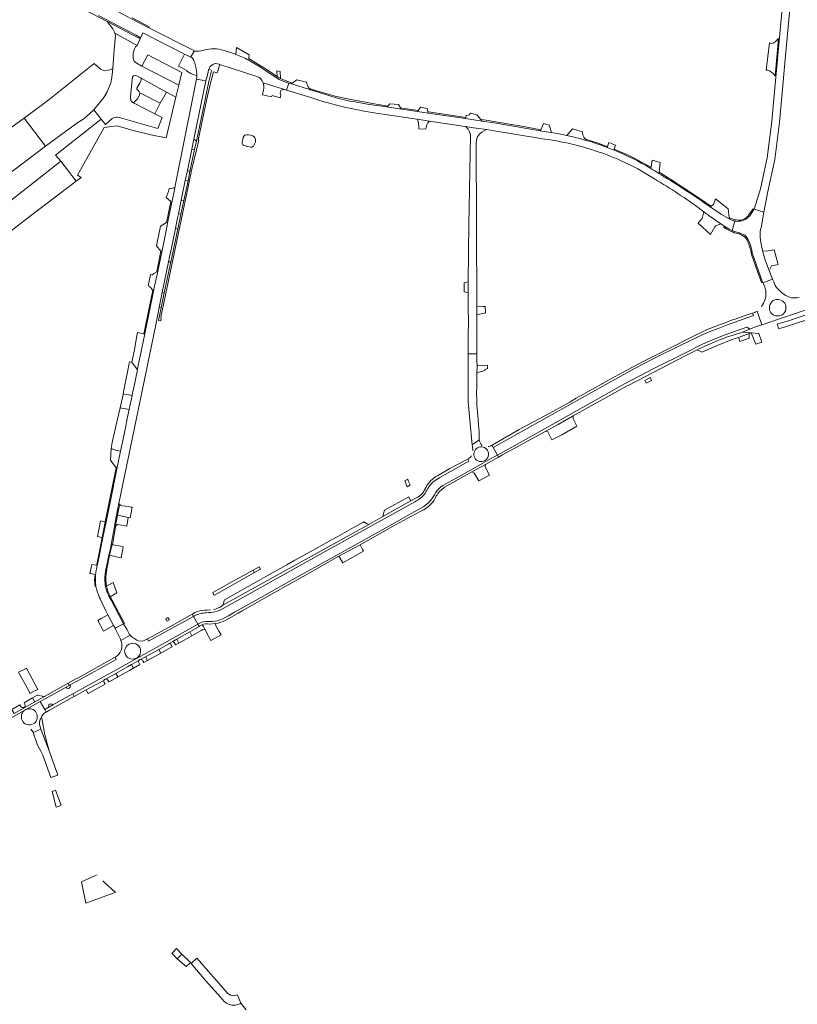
# Model space of a CAD drawing. Header units: metres. Extents: x 166325 to 190320, y 381923 to 404576.
# Tile 584 of 656: x 172169 to 172511, y 394592 to 395025. Entities that reach past the tile are written whole.
import ezdxf

# ---------------------------------------------------------------- set-up
doc = ezdxf.new("R2010")
doc.units = ezdxf.units.M
for name, color, linetype, lineweight in [('B-WE-OG-WATER_MEER-GV', 8, 'Continuous', 18), ('B-WE-VH-VERHARDING_ASFALT-GV', 8, 'Continuous', 18), ('B-WE-VH-VERHARDING_BETON-GV', 8, 'Continuous', 18), ('B-WE-VH-VERHARDING_BETONSTRAATSTEEN-GV', 8, 'Continuous', 18), ('B-WE-VH-VERHARDING_FUNDERING_ZAND-GV', 8, 'Continuous', 18), ('B-WE-VH-VERHARDING_HALFVERHARDING-GV', 8, 'Continuous', 18), ('B-WE-VH-VERHARDING_STRAATBAKSTEEN-GV', 8, 'Continuous', 18)]:
    doc.layers.add(name, color=color, linetype=linetype, lineweight=lineweight)

msp = doc.modelspace()

# ---------------------------------------------------------------- linework, layer by layer
at = {"layer": 'B-WE-OG-WATER_MEER-GV', "flags": 128}
msp.add_lwpolyline([(172271.259, 394968.895), (172271.788, 394969.212), (172272.091, 394969.727), (172272.422, 394970.599), (172272.607, 394971.246), (172272.607, 394972.104), (172272.342, 394972.804), (172272.025, 394973.372), (172271.47, 394973.781), (172270.612, 394974.072), (172269.581, 394974.217), (172268.683, 394974.217), (172267.925, 394974.096), (172267.555, 394973.763), (172267.191, 394973.015), (172266.874, 394971.506), (172266.796, 394970.909), (172266.796, 394970.363), (172266.968, 394969.74), (172267.509, 394969.45), (172269.198, 394969.012), (172270.487, 394968.733), (172270.971, 394968.715)], close=True, dxfattribs=at)
at = {"layer": 'B-WE-VH-VERHARDING_ASFALT-GV', "flags": 128}
for points in [[(172506.735, 395055.455), (172500.128, 394983.552), (172499.977, 394981.919), (172499.809, 394980.086), (172497.775, 394963.999), (172494.82, 394950.437), (172491.992, 394941.484), (172496.343, 394940.12), (172498.111, 394949.236), (172501.112, 394963.397), (172503.152, 394979.695), (172506.611, 395017.059), (172510.07, 395054.422)], [(172203.587, 395026.648), (172212.197, 395022.114), (172220.052, 395017.983), (172222.047, 395016.886), (172223.098, 395019.053), (172241.323, 395009.722), (172244.087, 395008.307), (172244.192, 395008.53), (172245.574, 395011), (172245.538, 395011.277), (172225.613, 395021.272), (172218.051, 395025.244)], [(172209.158, 394793.996), (172210.509, 394801.72), (172210.744, 394803.061), (172211.416, 394806.904), (172212.032, 394809.945), (172212.438, 394811.952), (172212.454, 394812.029), (172228.685, 394890.674), (172230.244, 394898.229), (172231.612, 394904.857), (172234.379, 394918.262), (172234.822, 394920.411), (172236.223, 394927.337), (172237.384, 394933.001), (172238.338, 394937.654), (172238.718, 394939.508), (172239.935, 394945.448), (172241.712, 394954.115), (172242.621, 394958.552), (172244.554, 394967.951), (172245.442, 394972.271), (172249.841, 394993.67), (172250.108, 394994.967), (172250.803, 394997.889), (172246.683, 394998.743), (172237.118, 394951.059), (172236.91, 394950.022), (172236.898, 394949.96), (172235.895, 394944.974), (172235.804, 394944.522), (172234.102, 394936.051), (172233.752, 394934.31), (172231.338, 394922.624), (172229.597, 394914.193), (172229.311, 394912.81), (172228.227, 394907.566), (172227.795, 394905.476), (172223.895, 394886.598), (172222.456, 394879.631), (172220.864, 394871.92), (172220.646, 394870.863), (172218.868, 394862.256), (172218.683, 394861.36), (172218.299, 394859.501), (172217.023, 394853.324), (172216.208, 394849.38), (172215.377, 394845.357), (172214.928, 394843.184), (172213.516, 394836.348), (172213.241, 394835.016), (172211.64, 394827.273), (172208.731, 394813.189), (172206.857, 394803.959), (172205.451, 394797.032), (172204.375, 394791.735), (172204.244, 394791.088), (172204.232, 394791.027), (172204.046, 394790.113)], [(172415.965, 394972.356), (172412.802, 394973.17), (172409.618, 394973.899), (172406.28, 394974.569), (172402.924, 394975.146), (172400.531, 394975.499), (172397.91, 394975.952), (172378.503, 394979.31), (172372.322, 394980.233), (172364.996, 394981.328), (172348.577, 394983.782), (172343.926, 394984.477), (172336.804, 394985.541), (172330.456, 394986.481), (172322.61, 394987.604), (172314.814, 394989.031), (172314.473, 394988.901), (172314.403, 394988.918), (172314.118, 394988.985), (172308.064, 394990.512), (172302.092, 394992.333), (172296.749, 394994.013), (172296.41, 394994.12), (172288.41, 394996.635), (172287.321, 394996.977), (172286.298, 394993.844), (172296.945, 394990.544)], [(172325.781, 394983.738), (172343.727, 394981.048), (172349.108, 394980.242), (172363.869, 394978.029), (172365.141, 394977.838), (172366.84, 394977.584), (172369.733, 394977.15), (172374.275, 394976.47), (172377.61, 394975.97), (172398.129, 394972.559)], [(172451.111, 394956.556), (172450.119, 394957.199)], [(172482.991, 394936.403), (172481.616, 394936.958), (172480.999, 394937.296), (172477.69, 394939.107), (172477.61, 394939.151), (172472.688, 394942.459)], [(172469.93, 394940.33), (172470.358, 394940.008)], [(172472.239, 394938.574), (172477.391, 394935.049), (172478.906, 394934.013), (172481.084, 394932.67), (172482.274, 394932.127), (172482.407, 394932.071), (172483.48, 394936.276)], [(172483.48, 394936.276), (172482.407, 394932.071), (172482.428, 394932.063), (172482.636, 394931.979), (172483.865, 394931.532), (172484.398, 394931.364), (172485.545, 394931.021), (172486.06, 394930.84), (172487.168, 394930.388), (172487.685, 394930.146), (172487.89, 394930.045), (172488.254, 394929.799), (172488.567, 394929.49), (172488.97, 394928.845), (172489.523, 394927.834), (172490.005, 394926.787), (172490.412, 394925.709), (172490.745, 394924.606), (172490.999, 394923.482), (172491.175, 394922.343), (172495.77, 394909.377), (172495.888, 394909.118), (172500.177, 394910.634), (172499.579, 394912.172), (172497.509, 394917.541), (172497.094, 394918.606), (172496.62, 394920.038), (172496.135, 394921.686), (172495.743, 394923.214), (172495.702, 394923.415), (172495.009, 394926.763), (172494.719, 394929.191), (172494.755, 394931.674), (172495.208, 394934.192), (172496.343, 394940.12), (172491.992, 394941.484), (172491.908, 394941.281), (172490.083, 394938.562), (172489.255, 394937.767)], [(172483.578, 394936.256), (172483.48, 394936.276)], [(172521.611, 394897.372), (172507.099, 394892.432), (172505.602, 394891.936), (172502.151, 394890.855), (172502.93, 394888.902), (172504.629, 394889.421), (172505.413, 394889.59), (172534.252, 394899.158)], [(172204.046, 394790.113), (172203.177, 394785.833), (172203.038, 394785.149), (172202.957, 394784.751), (172202.617, 394783.074)], [(172206.501, 394775.963), (172206.421, 394776.778), (172206.346, 394778.192), (172206.352, 394779.611), (172206.44, 394781.038)], [(172202.377, 394775.734), (172202.39, 394775.638), (172202.404, 394775.542), (172202.698, 394774.262), (172203.069, 394773.002), (172203.516, 394771.767), (172204.037, 394770.562), (172204.248, 394770.126), (172205.118, 394768.227), (172206.718, 394764.736), (172207.662, 394762.992), (172210.195, 394758.314), (172210.802, 394757.098), (172214.59, 394759.025), (172209.079, 394769.416), (172208.364, 394770.708), (172208.329, 394770.771), (172208.137, 394771.216)], [(172206.638, 394775.316), (172206.602, 394775.475)]]:
    msp.add_lwpolyline(points, dxfattribs=at)
msp.add_lwpolyline([(172220.483, 395013.525), (172210.742, 395018.922), (172210.884, 395018.517), (172210.958, 395017.927), (172210.49, 395011.713), (172209.816, 395003.347), (172209.389, 394999.453), (172208.967, 394997.099), (172207.394, 394993.167), (172205.904, 394990.58), (172201.401, 394985.16), (172204.676, 394981.044), (172206.631, 394978.746), (172209.59, 394981.313), (172210.371, 394981.836), (172211.244, 394982.01), (172211.935, 394981.982), (172213.24, 394981.656), (172229.609, 394977.032), (172231.494, 394981.853), (172228.309, 394983.438), (172218.983, 394988.287), (172218.16, 394988.735), (172217.778, 394989.255), (172217.59, 394990.942), (172217.978, 394995.527), (172218.436, 394999.669), (172218.867, 395000.121), (172219.594, 395000.363), (172220.38, 395000.157), (172222.274, 394999.058), (172233.405, 394993.028), (172237.544, 394990.786), (172238.815, 394996.02), (172222.564, 395004.461), (172220.042, 395005.888), (172219.059, 395006.773), (172218.751, 395007.954), (172218.745, 395010.122), (172219.3, 395011.977), (172219.824, 395012.867)], close=True, dxfattribs=at)
at = {"layer": 'B-WE-VH-VERHARDING_ASFALT-GV'}
for points in [[(172296.945, 394990.544, 0.0414737), (172325.781, 394983.738)], [(172398.129, 394972.559, -0.0551543), (172425.449, 394966.054)], [(172425.449, 394966.054, -0.0595536), (172449.577, 394953.961)], [(172446.591, 394959.379, 0.0369777), (172430.368, 394967.471)], [(172449.577, 394953.961, -0.0269951), (172469.93, 394940.33)], [(172489.255, 394937.767, -0.2180573), (172483.977, 394936.188)], [(172483.48, 394936.276, -0.0187346), (172482.991, 394936.403)], [(172208.079, 394789.297, -0.0056902), (172209.158, 394793.996)], [(172206.44, 394781.038, -0.0095497), (172208.079, 394789.297)], [(172206.602, 394775.475, -0.0106385), (172206.501, 394775.963)], [(172208.137, 394771.216, -0.0321769), (172207.214, 394773.351)]]:
    msp.add_lwpolyline(points, format="xyb", dxfattribs=at)
at = {"layer": 'B-WE-VH-VERHARDING_BETON-GV', "flags": 128}
msp.add_lwpolyline([(172443.885, 394866.145), (172444.512, 394864.911), (172446.94, 394866.155), (172446.313, 394867.389)], close=True, dxfattribs=at)
at = {"layer": 'B-WE-VH-VERHARDING_BETON-GV'}
for points in [[(172189.278, 394731.218, 1.0208025), (172191.011, 394732.175)], [(172183.434, 394723.376, 1.0036434), (172181.709, 394722.419)]]:
    msp.add_lwpolyline(points, format="xyb", dxfattribs=at)
at = {"layer": 'B-WE-VH-VERHARDING_BETON-GV', "flags": 128}
for points in [[(172190.639, 394731.967), (172189.278, 394731.218)], [(172191.011, 394732.175), (172190.639, 394731.967)], [(172181.709, 394722.419), (172183.434, 394723.376)]]:
    msp.add_lwpolyline(points, dxfattribs=at)
at = {"layer": 'B-WE-VH-VERHARDING_BETONSTRAATSTEEN-GV', "flags": 128}
for points in [[(172155.451, 395051.205), (172207.405, 395024.009), (172221.837, 395016.454), (172222.047, 395016.886), (172220.052, 395017.983), (172212.197, 395022.114), (172203.587, 395026.648)], [(172211.454, 395028.704), (172218.051, 395025.244), (172225.613, 395021.272), (172225.641, 395021.331), (172225.822, 395021.716), (172218.277, 395025.674)], [(172249.935, 395011.46), (172247.765, 395011.067), (172245.574, 395011), (172244.192, 395008.53), (172244.614, 395008.195), (172244.983, 395007.801), (172245.289, 395007.357), (172245.526, 395006.872), (172245.545, 395006.823), (172245.944, 395005.68), (172246.266, 395004.514), (172246.51, 395003.329), (172246.676, 395002.13), (172246.762, 395000.923), (172246.775, 395000.087)], [(172261.595, 395010.406), (172258.764, 395011.289)], [(172264.183, 395012.582), (172263.933, 395009.579)], [(172269.684, 395006.983), (172269.709, 395007.708), (172269.766, 395009.381), (172264.183, 395012.582)], [(172283.584, 394999.012), (172283.094, 394999.241), (172282.12, 394999.876), (172277.027, 395003.196), (172269.709, 395007.708), (172269.684, 395006.983)], [(172245.803, 394967.687), (172243.782, 394958.001), (172242.946, 394953.911), (172241.083, 394945.238), (172239.791, 394939.291), (172238.429, 394932.786), (172235.762, 394920.191), (172235.353, 394918.254), (172232.485, 394904.681), (172231.081, 394898.036), (172230.353, 394894.59), (172229.934, 394892.516), (172230.898, 394892.296), (172230.949, 394892.537), (172231.168, 394893.59), (172230.972, 394893.97), (172244.247, 394957.649), (172244.301, 394957.909), (172247.657, 394971.821), (172247.405, 394971.878), (172251.006, 394989.247), (172252.229, 394994.59), (172254.091, 395001.888), (172255.771, 395001.449), (172255.862, 395001.733), (172256.971, 395005.181), (172256.561, 395005.316)], [(172252.023, 395003.018), (172252.283, 395003.016), (172252.579, 395002.941), (172252.846, 395002.792), (172253.065, 395002.579), (172253.222, 395002.317), (172252.052, 394997.63), (172251.169, 394993.401), (172250.256, 394989.023), (172246.585, 394971.43), (172245.803, 394967.687)], [(172246.683, 394998.743), (172250.803, 394997.889), (172251.426, 395000.505), (172251.93, 395002.625)], [(172256.561, 395005.316), (172256.971, 395005.181), (172273.259, 394999.822)], [(172274.061, 395004.441), (172270.618, 395006.48)], [(172270.618, 395006.48), (172274.061, 395004.441), (172276.759, 395002.678), (172283.065, 394998.557), (172285.538, 394997.538), (172287.321, 394996.977), (172288.41, 394996.635), (172288.798, 394996.914), (172285.685, 394998.031), (172283.584, 394999.012)], [(172275.999, 394997.049), (172285.35, 394994.138), (172286.298, 394993.844), (172287.321, 394996.977), (172285.538, 394997.538), (172283.065, 394998.557), (172276.759, 395002.678), (172274.061, 395004.441)], [(172416.84, 394973.746), (172416.66, 394974.317), (172416.557, 394974.908), (172416.534, 394975.507), (172415.989, 394975.728), (172412.111, 394976.756), (172409.618, 394973.899), (172412.802, 394973.17), (172415.965, 394972.356)], [(172418.145, 394971.743), (172417.813, 394972.237), (172417.419, 394972.699), (172417.095, 394973.203), (172416.84, 394973.746)], [(172423.37, 394970.52), (172420.603, 394971.417), (172417.813, 394972.237), (172418.145, 394971.743)], [(172427.353, 394968.66), (172427.477, 394969.03), (172426.111, 394969.547), (172423.37, 394970.52)], [(172430.998, 394969.646), (172428.079, 394970.829), (172427.477, 394969.03), (172427.353, 394968.66)], [(172430.368, 394967.471), (172430.486, 394967.879), (172430.998, 394969.646)], [(172436.556, 394965.193), (172433.537, 394966.573), (172430.486, 394967.879), (172430.368, 394967.471)], [(172446.591, 394959.379), (172446.674, 394959.893), (172444.899, 394960.905), (172442.49, 394962.218), (172439.541, 394963.741), (172436.556, 394965.193)], [(172460.522, 394951.221), (172455.378, 394954.523), (172450.191, 394957.757), (172450.119, 394957.199), (172451.111, 394956.556)], [(172234.607, 394950.531), (172234.45, 394949.872), (172234.293, 394949.292), (172233.308, 394946.607), (172234.22, 394945.936), (172235.356, 394944.884), (172235.804, 394944.522), (172235.895, 394944.974), (172236.898, 394949.96), (172236.91, 394950.022), (172237.118, 394951.059)], [(172235.843, 394950.619), (172235.13, 394950.415), (172234.607, 394950.531)], [(172472.688, 394942.459), (172473.127, 394942.752), (172470.799, 394944.334), (172470.678, 394944.418), (172465.622, 394947.853), (172460.522, 394951.221)], [(172491.992, 394941.484), (172491.63, 394941.589), (172489.566, 394938.782), (172489.432, 394938.61), (172488.991, 394938.13), (172488.495, 394937.707), (172487.951, 394937.348), (172487.367, 394937.059), (172486.751, 394936.843), (172486.115, 394936.705), (172485.465, 394936.645), (172484.814, 394936.665), (172484.17, 394936.765), (172483.889, 394936.834), (172483.11, 394936.997), (172482.223, 394937.258), (172481.362, 394937.595), (172480.976, 394937.786), (172480.999, 394937.296), (172481.616, 394936.958), (172482.991, 394936.403)], [(172489.255, 394937.767), (172490.083, 394938.562), (172491.908, 394941.281), (172491.992, 394941.484)], [(172511.81, 394902.648), (172510.805, 394902.51), (172510.041, 394902.443), (172509.274, 394902.457), (172508.513, 394902.55), (172507.765, 394902.722), (172507.039, 394902.97), (172505.935, 394903.561), (172504.875, 394904.216), (172504.06, 394904.843), (172503.296, 394905.532), (172502.588, 394906.278), (172501.94, 394907.076), (172501.356, 394907.923), (172500.655, 394909.534), (172500.177, 394910.634), (172495.888, 394909.118), (172496.386, 394908.025), (172496.699, 394907.339), (172496.941, 394906.513), (172497.106, 394905.668), (172497.191, 394904.811), (172497.197, 394903.95), (172497.123, 394903.092), (172496.969, 394902.245), (172496.737, 394901.415), (172496.174, 394900.093), (172495.336, 394898.737)], [(172493.335, 394896.682), (172493.938, 394894.891), (172495.374, 394890.622), (172504.96, 394893.848), (172506.41, 394894.336), (172508.048, 394894.887), (172530.033, 394902.37), (172532.312, 394903.153), (172532.683, 394903.281), (172536.02, 394904.429), (172536.686, 394904.658), (172537.126, 394904.809)], [(172486.972, 394887.398), (172490.164, 394888.684), (172489.973, 394888.805), (172488.751, 394889.516), (172479.289, 394886.163), (172474.486, 394884.322), (172471.699, 394883.126), (172469.33, 394882.082), (172461.489, 394878.163), (172448.148, 394871.511), (172435.017, 394864.656), (172421.509, 394857.07), (172409.133, 394850.089), (172394.066, 394841.7), (172379.052, 394833.309), (172379.547, 394832.425)], [(172379.547, 394832.425), (172381.258, 394833.383), (172400.343, 394843.828), (172405.814, 394846.764), (172412.333, 394850.502), (172436.118, 394863.728), (172436.579, 394863.967), (172448.192, 394869.999), (172461.319, 394876.817), (172467.016, 394879.587), (172470.334, 394881.2), (172475.756, 394883.584)], [(172367.94, 394837.777), (172370.867, 394839.872), (172371.083, 394840.022), (172371.054, 394840.247), (172371.034, 394840.846), (172371.017, 394841.775), (172370.963, 394843.552), (172370.809, 394846.409), (172370.577, 394849.261), (172370.264, 394852.106), (172370.237, 394852.415), (172370.048, 394855.096), (172369.938, 394857.782), (172369.908, 394860.47), (172369.958, 394863.158), (172369.998, 394869.457), (172370.092, 394872.563), (172370.039, 394874.786), (172370.03, 394877.868), (172366.178, 394877.85), (172366.173, 394876.036), (172366.17, 394874.223), (172366.169, 394874.146), (172366.169, 394874.068)], [(172372.06, 394837.838), (172371.914, 394838.025), (172371.59, 394838.529), (172371.584, 394838.539), (172371.418, 394838.874), (172371.212, 394839.437), (172371.083, 394840.022), (172370.867, 394839.872), (172367.94, 394837.777), (172368.047, 394836.878), (172368.195, 394835.631), (172368.249, 394835.172)], [(172245.699, 394762.564), (172245.318, 394762.35), (172247.247, 394758.907), (172247.882, 394759.262), (172248.726, 394759.623), (172249.554, 394759.882), (172250.671, 394760.061), (172252.216, 394760.055), (172253.665, 394760.072), (172254.856, 394760.215), (172256.079, 394760.437), (172256.984, 394760.802), (172257.904, 394761.151), (172259.276, 394761.87), (172260.673, 394762.632), (172263.372, 394764.14), (172273.958, 394770.082), (172291.139, 394779.675), (172304.467, 394787.104), (172330.202, 394801.49), (172341.43, 394807.731), (172346.686, 394810.681), (172348.043, 394811.723), (172349.173, 394812.783), (172349.795, 394813.493), (172350.555, 394814.489), (172351.327, 394815.836), (172351.878, 394816.734), (172352.43, 394817.601), (172353.297, 394818.436), (172353.991, 394819.161), (172354.984, 394819.87), (172356.008, 394820.447), (172362.516, 394824.033), (172377.386, 394832.378), (172379.052, 394833.309), (172378.301, 394834.651), (172377.153, 394836.703), (172376.642, 394837.616)], [(172355.829, 394819.139), (172367.838, 394825.866), (172373.793, 394829.202), (172379.547, 394832.425), (172379.052, 394833.309), (172377.386, 394832.378), (172362.516, 394824.033), (172356.008, 394820.447), (172354.984, 394819.87), (172353.991, 394819.161), (172353.297, 394818.436), (172352.43, 394817.601), (172351.878, 394816.734), (172351.327, 394815.836), (172350.555, 394814.489), (172349.795, 394813.493), (172349.173, 394812.783), (172348.043, 394811.723), (172346.686, 394810.681), (172341.43, 394807.731), (172330.202, 394801.49), (172304.467, 394787.104), (172291.139, 394779.675), (172273.958, 394770.082), (172263.372, 394764.14), (172260.673, 394762.632), (172259.276, 394761.87), (172257.904, 394761.151), (172256.984, 394760.802), (172256.079, 394760.437), (172254.856, 394760.215), (172253.665, 394760.072), (172252.216, 394760.055), (172250.671, 394760.061), (172249.554, 394759.882), (172248.726, 394759.623), (172247.882, 394759.262), (172247.247, 394758.907), (172247.821, 394757.884), (172247.879, 394757.917)], [(172350.744, 394821.484), (172353.653, 394823.45), (172366.474, 394830.683), (172365.985, 394831.546), (172364.629, 394830.823), (172358.108, 394827.344), (172352.751, 394824.247)], [(172365.985, 394831.546), (172366.474, 394830.683), (172353.653, 394823.45), (172350.744, 394821.484)], [(172367.642, 394832.927), (172367.195, 394832.365), (172366.45, 394831.794), (172365.985, 394831.546)], [(172352.751, 394824.247), (172352.032, 394823.831)], [(172346.527, 394816.991), (172346.489, 394816.937), (172346.45, 394816.884)], [(172343.787, 394814.718), (172340.957, 394813.143), (172328.608, 394806.268), (172322.412, 394802.798), (172321.123, 394802.084), (172258.168, 394767.218), (172257.843, 394766.974), (172257.507, 394766.743)], [(172258.352, 394765.76), (172301.889, 394790.137), (172342.726, 394812.775)], [(172309.271, 394788.811), (172313.63, 394791.142), (172313.901, 394791.287), (172318.72, 394793.865), (172332.953, 394801.904), (172339.388, 394805.375), (172345.387, 394808.612)], [(172209.633, 394793.904), (172209.158, 394793.996)], [(172208.079, 394789.297), (172208.436, 394789.208)], [(172259.502, 394760.653), (172265.049, 394763.819), (172266.755, 394764.793), (172281.022, 394772.909), (172293.576, 394779.829), (172309.271, 394788.811)], [(172200.63, 394785.219), (172199.772, 394781.247), (172200.016, 394781.197), (172202.028, 394780.788), (172202.272, 394780.738)], [(172202.617, 394783.074), (172202.957, 394784.751), (172202.683, 394784.806), (172200.63, 394785.219)], [(172202.028, 394780.788), (172201.886, 394779.636), (172201.823, 394778.478), (172201.84, 394777.318), (172201.937, 394776.163), (172202.004, 394775.657), (172202.377, 394775.734)], [(172202.272, 394780.738), (172202.028, 394780.788)], [(172206.602, 394775.475), (172206.638, 394775.316), (172207.036, 394775.573)], [(172207.036, 394775.573), (172206.638, 394775.316)], [(172208.137, 394771.216), (172208.329, 394770.771), (172208.364, 394770.708), (172208.738, 394770.948), (172208.54, 394771.406)], [(172252.766, 394765.211), (172251.241, 394765.09), (172250.352, 394765.02)], [(172245.985, 394764.041), (172244.894, 394763.342), (172244.794, 394763.286), (172245.318, 394762.35), (172245.699, 394762.564)], [(172221.995, 394743.326), (172224.233, 394744.575), (172230.069, 394747.83), (172234.461, 394750.28), (172234.687, 394750.406), (172235.261, 394750.733), (172236.185, 394751.259), (172237.958, 394752.268), (172243.641, 394755.504), (172243.78, 394755.583), (172247.821, 394757.884), (172247.247, 394758.907), (172232.657, 394750.751), (172208.892, 394737.496), (172192.293, 394728.289)], [(172249.721, 394757.833), (172250.309, 394756.754), (172251.976, 394753.695)], [(172251.976, 394753.695), (172252.936, 394751.747), (172257.475, 394754.2), (172256.385, 394756.153), (172255.214, 394758.233), (172255.076, 394759.211), (172252.295, 394758.968)], [(172252.295, 394758.968), (172255.076, 394759.211)], [(172238.875, 394750.619), (172237.958, 394752.268), (172236.185, 394751.259)], [(172236.987, 394750.56), (172237.407, 394749.801), (172238.875, 394750.619)], [(172206.926, 394734.814), (172210.881, 394737.07), (172211.187, 394737.245), (172216.278, 394740.148), (172218.085, 394741.137), (172221.331, 394742.913)], [(172221.331, 394742.913), (172218.085, 394741.137), (172218.986, 394739.555), (172221.778, 394741.109), (172221.349, 394741.818)], [(172223.435, 394742.016), (172225.131, 394742.961), (172224.233, 394744.575), (172221.995, 394743.326)], [(172223, 394742.766), (172223.435, 394742.016)], [(172192.293, 394728.289), (172192.833, 394727.089), (172198.052, 394729.977), (172205.918, 394734.182)], [(172205.918, 394734.182), (172198.052, 394729.977), (172198.376, 394729.409), (172198.943, 394728.374), (172206.471, 394732.578)], [(172211.757, 394735.533), (172212.065, 394735.705), (172211.187, 394737.245), (172210.881, 394737.07), (172206.926, 394734.814)], [(172207.702, 394734.242), (172208.101, 394733.499), (172211.757, 394735.533)], [(172148.302, 394708.36), (172177.888, 394724.932), (172180.054, 394726.145), (172189.278, 394731.218), (172190.639, 394731.967), (172190.172, 394733.004), (172179.806, 394727.094), (172175.567, 394724.712), (172166.417, 394719.57)], [(172206.471, 394732.578), (172206.044, 394733.299)], [(172169.346, 394722.712), (172168.96, 394723.401), (172165.414, 394721.412), (172166.417, 394719.57), (172175.567, 394724.712), (172175.423, 394724.969), (172174.554, 394726.494), (172170.745, 394724.376)], [(172174.789, 394711.229), (172178.215, 394712.794), (172177.5, 394714.735), (172177.608, 394715.644), (172177.915, 394717.104), (172177.968, 394717.205), (172178.461, 394718.141), (172178.623, 394718.448), (172179.383, 394719.47), (172180.325, 394720.169), (172180.496, 394720.263), (172179.868, 394721.398), (172177.888, 394724.932), (172148.302, 394708.36), (172122.102, 394693.688), (172107.219, 394685.413), (172083.453, 394672.179), (172082.912, 394673.157), (172082.789, 394673.379), (172082.422, 394673.182)], [(172170.745, 394724.376), (172171.107, 394723.693)], [(172202.883, 394648.634), (172202.149, 394648.302), (172196, 394645.523), (172197.89, 394636.225), (172209.948, 394640.556), (172211.04, 394640.948)], [(172211.04, 394640.948), (172205.933, 394645.532), (172205.418, 394646.029)]]:
    msp.add_lwpolyline(points, dxfattribs=at)
for points in [[(172220.483, 395013.525), (172221.837, 395016.454), (172207.405, 395024.009), (172209.846, 395020.78), (172210.574, 395019.397), (172210.742, 395018.922)], [(172502.756, 395016.527), (172501.504, 395015.315), (172500.666, 395014.646), (172500.067, 395014.45), (172499.526, 395014.331), (172498.722, 395014.617), (172497.3, 395002.594), (172497.926, 395002.589), (172498.755, 395002.283), (172499.415, 395001.862), (172500.19, 395001.27), (172501.252, 395000.163)], [(172238.815, 394996.02), (172240.183, 395001.656), (172225.281, 395009.362), (172222.564, 395004.461)], [(172242.375, 395002.147), (172244.124, 395001.125), (172245.355, 395000.754), (172246.775, 395000.087), (172246.762, 395000.923), (172246.676, 395002.13), (172246.51, 395003.329), (172246.266, 395004.514), (172245.944, 395005.68), (172245.545, 395006.823), (172245.526, 395006.872), (172245.289, 395007.357), (172244.983, 395007.801), (172244.614, 395008.195), (172244.192, 395008.53), (172244.087, 395008.307), (172241.323, 395009.722), (172238.654, 395004.365), (172242.449, 395002.452)], [(172209.816, 395003.347), (172207.981, 395002.627), (172206.033, 395002.33), (172204.4, 395003.087), (172201.587, 395005.573), (172181.758, 394989.708), (172170.769, 394981.473), (172180.251, 394969.179), (172194.428, 394979.632), (172196.602, 394980.958), (172198.031, 394982.125), (172201.401, 394985.16), (172205.904, 394990.58), (172207.394, 394993.167), (172208.967, 394997.099), (172209.389, 394999.453)], [(172222.274, 394999.058), (172222.302, 394998.415), (172222.202, 394997.843), (172221.879, 394997.245), (172220.349, 394994.744), (172220.448, 394994.207), (172221.464, 394993.311), (172221.782, 394992.647), (172230.676, 394988.059), (172233.405, 394993.028)], [(172283.489, 395002.054), (172282.065, 395002.405), (172282.12, 394999.876), (172283.094, 394999.241), (172283.584, 394999.012)], [(172295.25, 394996.693), (172295.073, 394997.424), (172290.824, 394998.37), (172288.798, 394996.914), (172288.41, 394996.635), (172296.41, 394994.12), (172296.749, 394994.013), (172296.35, 394994.503), (172296.23, 394994.669), (172295.832, 394995.308), (172295.505, 394995.985)], [(172275.999, 394997.049), (172276.294, 394995.601), (172276.255, 394995.06), (172276.224, 394994.628), (172276.192, 394994.183), (172276.171, 394994.073), (172275.727, 394991.753), (172279.717, 394990.858), (172279.921, 394991.563), (172283.448, 394990.443), (172283.794, 394991.707), (172283.451, 394992.541), (172283.773, 394993.631), (172284.343, 394993.941), (172285.35, 394994.138)], [(172324.057, 394987.903), (172315.392, 394989.585), (172314.632, 394989.736), (172307.595, 394991.135), (172299.481, 394993.504), (172296.35, 394994.503), (172296.749, 394994.013), (172302.092, 394992.333), (172308.064, 394990.512), (172314.118, 394988.985), (172314.403, 394988.918), (172314.473, 394988.901), (172314.814, 394989.031), (172322.61, 394987.604), (172330.456, 394986.481), (172330.809, 394986.839)], [(172230.676, 394988.059), (172228.309, 394983.438), (172231.494, 394981.853), (172229.609, 394977.032), (172213.24, 394981.656), (172211.935, 394981.982), (172211.244, 394982.01), (172210.371, 394981.836), (172209.59, 394981.313), (172206.631, 394978.746), (172204.676, 394981.044), (172184.667, 394965.309), (172186.955, 394962.664), (172193.714, 394953.738), (172195.868, 394955.369), (172194.327, 394956.465), (172206.048, 394977.397), (172211.717, 394978.082), (172218.764, 394976.054), (172226.508, 394974.251), (172233.322, 394972.874), (172237.544, 394990.786), (172233.405, 394993.028)], [(172230.676, 394988.059), (172221.782, 394992.647), (172221.523, 394991.691), (172220.707, 394989.959), (172218.983, 394988.287), (172228.309, 394983.438)], [(172180.251, 394969.179), (172129.194, 394930.666), (172130.705, 394928.317), (172130.659, 394925.385), (172128.636, 394921.181), (172103.375, 394901.981), (172087.407, 394889.935), (172079.814, 394883.986), (172085.658, 394876.526), (172086.847, 394874.957), (172088.92, 394878.828), (172094.544, 394886.079), (172137.308, 394919.243), (172158.85, 394935.757), (172156.426, 394938.641), (172186.955, 394962.664), (172184.667, 394965.309), (172204.676, 394981.044), (172201.401, 394985.16), (172198.031, 394982.125), (172196.602, 394980.958), (172194.428, 394979.632)], [(172335.577, 394987.514), (172331.783, 394987.826), (172330.809, 394986.839), (172330.456, 394986.481), (172336.804, 394985.541), (172336.481, 394986.061)], [(172338.381, 394985.803), (172336.481, 394986.061), (172336.804, 394985.541), (172343.926, 394984.477), (172344.242, 394984.965)], [(172348.114, 394985.784), (172345.154, 394986.371), (172344.242, 394984.965), (172343.926, 394984.477), (172348.577, 394983.782), (172348.442, 394984.365)], [(172074.305, 394896.832), (172112.398, 394927.155), (172117.426, 394931.135), (172119.983, 394932.736), (172122.897, 394933.08), (172125.951, 394932.189), (172129.194, 394930.666), (172180.251, 394969.179), (172170.769, 394981.473), (172165.062, 394977.4), (172120.529, 394942.55), (172111.603, 394935.565), (172069.334, 394903.355)], [(172348.774, 394984.318), (172348.442, 394984.365), (172348.577, 394983.782), (172364.996, 394981.328), (172365.124, 394981.873), (172361.288, 394982.428)], [(172372.322, 394980.233), (172371.753, 394980.915), (172370.009, 394983.005), (172367.179, 394983.716), (172366.974, 394983.377), (172366.775, 394983.049), (172365.31, 394982.665), (172365.124, 394981.873), (172364.996, 394981.328)], [(172374.131, 394980.571), (172371.753, 394980.915), (172372.322, 394980.233), (172378.503, 394979.31), (172397.91, 394975.952), (172398.122, 394976.433), (172395.308, 394976.967), (172389.821, 394977.947), (172384.322, 394978.849)], [(172401.809, 394978.454), (172399.317, 394979.14), (172398.122, 394976.433), (172397.91, 394975.952), (172400.531, 394975.499), (172402.924, 394975.146)], [(172246.585, 394971.43), (172245.442, 394972.271), (172244.554, 394967.951), (172245.803, 394967.687)], [(172186.955, 394962.664), (172156.426, 394938.641), (172158.85, 394935.757), (172163.238, 394930.535), (172173.637, 394938.536), (172193.714, 394953.738)], [(172243.782, 394958.001), (172242.621, 394958.552), (172241.712, 394954.115), (172242.946, 394953.911)], [(172234.102, 394936.051), (172235.804, 394944.522), (172235.356, 394944.884), (172233.481, 394935.673)], [(172228.981, 394925.299), (172231.013, 394922.992), (172231.338, 394922.624), (172233.752, 394934.31), (172234.102, 394936.051), (172233.481, 394935.673), (172230.75, 394934.01)], [(172486.06, 394930.84), (172485.545, 394931.021), (172484.398, 394931.364), (172483.865, 394931.532), (172482.636, 394931.979), (172482.428, 394932.063), (172482.407, 394932.071), (172482.274, 394932.127), (172481.084, 394932.67), (172478.906, 394934.013), (172478.642, 394933.569), (172479.691, 394932.888), (172480.78, 394932.275), (172481.907, 394931.733), (172482.568, 394931.455), (172483.312, 394931.147), (172484.134, 394930.892), (172484.976, 394930.714), (172485.675, 394930.478), (172486.552, 394930.107), (172487.395, 394929.664), (172487.959, 394929.117), (172488.464, 394928.515), (172488.905, 394927.865), (172489.278, 394927.174), (172489.579, 394926.449), (172489.688, 394926.117), (172490.18, 394924.658), (172490.596, 394923.176), (172490.933, 394921.674), (172491.033, 394921.146), (172493.545, 394914.076), (172495.312, 394909.242), (172495.77, 394909.377), (172491.175, 394922.343), (172490.999, 394923.482), (172490.745, 394924.606), (172490.412, 394925.709), (172490.005, 394926.787), (172489.523, 394927.834), (172488.97, 394928.845), (172488.567, 394929.49), (172488.254, 394929.799), (172487.89, 394930.045), (172487.685, 394930.146), (172487.168, 394930.388)], [(172235.762, 394920.191), (172238.429, 394932.786), (172237.384, 394933.001), (172236.223, 394927.337), (172234.822, 394920.411), (172234.379, 394918.262), (172235.353, 394918.254)], [(172231.338, 394922.624), (172231.013, 394922.992), (172229.139, 394913.916), (172229.597, 394914.193)], [(172225.326, 394907.816), (172225.597, 394907.79), (172225.849, 394907.687), (172226.06, 394907.516), (172226.181, 394907.35), (172227.457, 394905.868), (172227.795, 394905.476), (172228.227, 394907.566), (172229.311, 394912.81), (172229.597, 394914.193), (172229.139, 394913.916), (172227.879, 394913.154), (172227.076, 394912.669), (172226.444, 394912.788), (172225.455, 394908.386)], [(172366.189, 394904.713), (172366.16, 394909.49), (172364.442, 394909.143), (172364.362, 394905.193), (172365.138, 394904.989)], [(172223.895, 394886.598), (172227.795, 394905.476), (172227.457, 394905.868), (172223.494, 394886.685)], [(172232.485, 394904.681), (172231.612, 394904.857), (172230.244, 394898.229), (172231.081, 394898.036)], [(172373.745, 394898.708), (172372.846, 394898.673), (172369.968, 394898.562), (172369.978, 394895.027), (172373.864, 394895.917), (172373.851, 394896.293)], [(172455.501, 394880.574), (172445.546, 394875.667), (172444.151, 394874.939), (172444.015, 394874.868), (172433.818, 394869.518), (172425.337, 394864.838), (172425.092, 394864.701), (172413.652, 394858.3), (172410.884, 394856.633), (172410.874, 394856.627), (172400.17, 394850.764), (172399.401, 394850.344), (172388.706, 394844.496), (172376.704, 394837.649), (172376.673, 394837.632), (172376.642, 394837.616), (172377.153, 394836.703), (172393.228, 394845.585), (172415.185, 394857.847), (172432.012, 394867.342), (172439.619, 394871.484), (172447.65, 394875.625), (172460.654, 394882.064), (172465.626, 394884.512), (172469.401, 394886.343), (172472.228, 394887.527), (172475.465, 394888.768), (172479.847, 394890.502), (172485.629, 394892.52), (172491.734, 394894.654), (172491.308, 394895.75), (172487.232, 394894.358), (172483.716, 394893.158), (172483.626, 394893.126), (172482.96, 394892.892), (172478.862, 394891.403), (172474.793, 394889.839), (172470.753, 394888.2), (172469.957, 394887.867), (172464.195, 394885.046)], [(172489.973, 394888.805), (172490.164, 394888.684), (172492.967, 394889.812), (172495.374, 394890.622), (172493.938, 394894.891), (172493.335, 394896.682), (172492.42, 394896.152), (172492.322, 394896.096), (172491.308, 394895.75), (172491.734, 394894.654), (172485.629, 394892.52), (172479.847, 394890.502), (172475.465, 394888.768), (172472.228, 394887.527), (172469.401, 394886.343), (172465.626, 394884.512), (172460.654, 394882.064), (172447.65, 394875.625), (172439.619, 394871.484), (172432.012, 394867.342), (172415.185, 394857.847), (172393.228, 394845.585), (172377.153, 394836.703), (172378.301, 394834.651), (172379.052, 394833.309), (172394.066, 394841.7), (172409.133, 394850.089), (172421.509, 394857.07), (172435.017, 394864.656), (172448.148, 394871.511), (172461.489, 394878.163), (172469.33, 394882.082), (172471.699, 394883.126), (172474.486, 394884.322), (172479.289, 394886.163), (172488.751, 394889.516)], [(172218.261, 394874.163), (172220.646, 394870.863), (172220.864, 394871.92), (172222.456, 394879.631), (172223.895, 394886.598), (172223.494, 394886.685), (172220.683, 394887.296), (172220.327, 394885.722), (172219.806, 394882.425), (172219.33, 394879.62)], [(172218.261, 394874.163), (172217.093, 394874.377), (172214.734, 394861.919), (172214.432, 394860.322), (172218.299, 394859.501), (172218.683, 394861.36), (172218.868, 394862.256), (172220.646, 394870.863)], [(172369.998, 394869.457), (172370.163, 394869.539), (172370.934, 394869.75), (172372.018, 394870.045), (172372.268, 394870.111), (172372.629, 394870.218), (172373.061, 394870.347), (172373.535, 394870.488), (172373.543, 394871.006), (172374.692, 394871.328), (172374.689, 394872.797), (172372.227, 394872.672), (172370.092, 394872.563)], [(172214.432, 394860.322), (172214.341, 394859.914), (172213.093, 394854.03), (172217.023, 394853.324), (172218.299, 394859.501)], [(172209.594, 394838.814), (172209.149, 394836.141), (172211.437, 394835.389), (172213.241, 394835.016), (172213.516, 394836.348), (172214.928, 394843.184), (172215.377, 394845.357), (172216.208, 394849.38), (172217.023, 394853.324), (172213.093, 394854.03), (172211.371, 394846.543)], [(172400.343, 394843.828), (172401.182, 394843.541), (172403.074, 394839.951), (172407.663, 394842.429), (172414.06, 394846.077), (172412.346, 394849.315), (172412.333, 394850.502), (172405.814, 394846.764)], [(172208.8, 394831.076), (172211.366, 394827.64), (172211.64, 394827.273), (172213.241, 394835.016), (172211.437, 394835.389), (172209.149, 394836.141)], [(172206.857, 394803.959), (172208.731, 394813.189), (172211.64, 394827.273), (172211.366, 394827.64), (172208.395, 394813.258), (172206.518, 394804.012)], [(172373.656, 394828.088), (172373.793, 394829.202), (172367.838, 394825.866), (172368.837, 394825.331), (172370.909, 394821.919), (172375.538, 394824.5)], [(172340.646, 394820.149), (172340.071, 394821.374), (172339.861, 394821.98), (172339.609, 394822.707), (172338.303, 394821.935), (172339.322, 394819.404), (172340.52, 394820.078)], [(172212.438, 394811.952), (172212.032, 394809.945), (172211.416, 394806.904), (172211.89, 394806.806), (172212.507, 394809.849), (172212.848, 394811.534)], [(172340.957, 394813.143), (172340.681, 394813.665), (172340.031, 394814.895), (172329.335, 394809.003), (172328.815, 394807.046), (172328.608, 394806.268)], [(172206.857, 394803.959), (172206.518, 394804.012), (172205.114, 394797.093), (172205.451, 394797.032)], [(172210.509, 394801.72), (172211.082, 394802.182), (172211.221, 394802.977), (172211.89, 394806.806), (172211.416, 394806.904), (172210.744, 394803.061)], [(172321.123, 394802.084), (172322.412, 394802.798), (172321.769, 394803.116), (172320.232, 394803.875), (172319.907, 394803.694), (172316.015, 394801.529), (172308.812, 394797.523), (172306.405, 394796.184), (172298.981, 394792.055), (172296.689, 394790.781), (172289.9, 394787.004), (172286.333, 394785.013), (172277.093, 394779.841), (172274.138, 394778.188), (172258.915, 394769.666), (172258.322, 394767.724), (172258.168, 394767.218)], [(172209.158, 394793.996), (172209.633, 394793.904), (172210.986, 394801.637), (172211.082, 394802.182), (172210.509, 394801.72)], [(172204.232, 394791.027), (172204.244, 394791.088), (172204.375, 394791.735), (172205.451, 394797.032), (172205.114, 394797.093), (172204.101, 394791.79), (172203.97, 394791.143), (172203.961, 394791.092)], [(172204.046, 394790.113), (172204.232, 394791.027), (172203.961, 394791.092), (172203.77, 394790.157)], [(172313.901, 394791.287), (172313.63, 394791.142), (172309.271, 394788.811), (172311.059, 394785.939), (172320.181, 394791.015), (172319.758, 394791.839), (172318.72, 394793.865)], [(172202.957, 394784.751), (172203.038, 394785.149), (172203.177, 394785.833), (172204.046, 394790.113), (172203.77, 394790.157), (172202.903, 394785.889), (172202.764, 394785.205), (172202.683, 394784.806)], [(172253.86, 394772.86), (172253.923, 394772.374), (172254.19, 394772.003), (172254.616, 394771.718), (172272.132, 394781.579), (172271.58, 394782.627), (172261.22, 394776.95)], [(172274.81, 394783.086), (172274.245, 394784.087), (172271.58, 394782.627), (172272.132, 394781.579)], [(172208.738, 394770.948), (172208.364, 394770.708), (172209.079, 394769.416), (172214.59, 394759.025), (172214.906, 394759.183), (172209.551, 394769.535)], [(172210.195, 394758.314), (172207.662, 394762.992), (172204.769, 394761.47), (172203.189, 394760.595), (172205.725, 394755.888)], [(172245.318, 394762.35), (172244.794, 394763.286), (172235.94, 394758.362), (172230.782, 394755.514), (172226.911, 394753.401), (172225.097, 394752.411), (172225.584, 394751.405), (172241.561, 394760.245)], [(172217.035, 394754.707), (172216.106, 394756.374), (172214.59, 394759.025), (172210.802, 394757.098), (172211.11, 394756.489), (172212.46, 394753.819), (172213.156, 394752.325), (172213.393, 394751.77), (172217.478, 394754.142)], [(172238.875, 394750.619), (172244.617, 394753.819), (172244.633, 394753.828), (172243.78, 394755.583), (172243.641, 394755.504), (172237.958, 394752.268)], [(172224.233, 394744.575), (172225.131, 394742.961), (172230.93, 394746.194), (172230.069, 394747.83)], [(172190.172, 394733.004), (172190.639, 394731.967), (172191.011, 394732.175), (172193.839, 394733.758), (172211.336, 394743.428), (172210.808, 394744.387), (172210.583, 394744.262), (172194.861, 394735.496), (172193.549, 394734.929)], [(172168.262, 394737.758), (172172.993, 394729.274), (172173.001, 394729.26), (172173.352, 394728.494), (172175.585, 394729.76), (172176.763, 394730.249), (172171.893, 394739.524), (172171.417, 394739.293)], [(172192.833, 394727.089), (172192.293, 394728.289), (172183.434, 394723.376), (172181.709, 394722.419), (172179.868, 394721.398), (172180.496, 394720.263), (172181.73, 394720.946), (172191.974, 394726.614)], [(172178.57, 394717.552), (172178.461, 394718.141), (172177.968, 394717.205), (172177.915, 394717.104), (172177.608, 394715.644), (172177.5, 394714.735), (172178.215, 394712.794), (172181.744, 394703.22), (172179.932, 394710.187)], [(172178.144, 394703.021), (172179.011, 394701.339), (172182.578, 394691.535), (172185.682, 394692.536), (172181.744, 394703.22), (172178.215, 394712.794), (172174.789, 394711.229), (172176.732, 394705.76)], [(172185.778, 394678.723), (172186.194, 394678.899), (172187.044, 394679.259), (172184.627, 394685.902), (172183.813, 394685.562), (172183.312, 394685.353), (172183.158, 394685.289), (172184.928, 394678.363)], [(172238.186, 394611.634), (172240.229, 394613.765), (172237.783, 394616.192), (172236.034, 394614.381), (172235.792, 394614.13)], [(172243.954, 394610.069), (172240.229, 394613.765), (172238.186, 394611.634), (172242.039, 394608.288)]]:
    msp.add_lwpolyline(points, close=True, dxfattribs=at)
at = {"layer": 'B-WE-VH-VERHARDING_BETONSTRAATSTEEN-GV'}
for points in [[(172258.764, 395011.289, 0.1475813), (172249.935, 395011.46)], [(172263.933, 395009.579, 0.0116088), (172261.595, 395010.406)], [(172269.684, 395006.983, 0.0298661), (172263.933, 395009.579)], [(172269.684, 395006.983, -0.0050437), (172270.618, 395006.48)], [(172251.93, 395002.625, -0.0282162), (172252.023, 395003.018)], [(172256.561, 395005.316, 0.4301033), (172252.023, 395003.018)], [(172246.775, 395000.087, -0.0237999), (172246.683, 394998.743)], [(172273.259, 394999.822, -0.2494113), (172275.999, 394997.049)], [(172415.965, 394972.356, -0.004065), (172418.145, 394971.743)], [(172418.145, 394971.743, -0.0196371), (172427.353, 394968.66)], [(172427.353, 394968.66, -0.0070465), (172430.368, 394967.471)], [(172451.111, 394956.556, -0.0207369), (172472.688, 394942.459)], [(172237.118, 394951.059, -0.0410395), (172235.843, 394950.619)], [(172483.578, 394936.256, 0.0150282), (172483.977, 394936.188)], [(172498.969, 394896.705, -0.173296), (172498.98, 394899.446)], [(172501.13, 394901.629, 0.2199395), (172498.98, 394899.446)], [(172501.13, 394901.629, -0.1892251), (172504.111, 394901.375)], [(172505.771, 394899.564, 0.1737098), (172504.111, 394901.375)], [(172505.771, 394899.564, -0.1562423), (172505.796, 394896.767)], [(172500.735, 394894.841, -0.1515089), (172498.969, 394896.705)], [(172503.72, 394894.726, -0.1712062), (172500.735, 394894.841)], [(172505.796, 394896.767, -0.2246805), (172503.72, 394894.726)], [(172475.756, 394883.584, -0.019433), (172486.972, 394887.398)], [(172366.169, 394874.068, 0.0020473), (172366.203, 394863.322)], [(172366.203, 394863.322, 0.033913), (172366.766, 394850.258)], [(172366.766, 394850.258, 0.007215), (172367.94, 394837.777)], [(172368.843, 394834.629, 0.1744347), (172369.108, 394832.031)], [(172368.843, 394834.629, -0.1901239), (172370.369, 394836.543)], [(172372.854, 394836.838, 0.2032688), (172370.369, 394836.543)], [(172372.424, 394837.56, -0.0314235), (172372.06, 394837.838)], [(172374.757, 394835.283, 0.200126), (172372.854, 394836.838)], [(172374.757, 394835.283, -0.2100893), (172375.031, 394832.741)], [(172376.642, 394837.616, -0.0771326), (172374.921, 394837.023)], [(172369.108, 394832.031, 0.2384005), (172371.032, 394830.536)], [(172373.534, 394830.91, -0.1814628), (172371.032, 394830.536)], [(172373.534, 394830.91, 0.188136), (172375.031, 394832.741)], [(172347.465, 394816.73, -0.0982226), (172350.744, 394821.484)], [(172352.032, 394823.831, 0.1142387), (172348.044, 394819.862)], [(172342.726, 394812.775, 0.1200813), (172347.465, 394816.73)], [(172346.45, 394816.884, -0.1298504), (172343.787, 394814.718)], [(172348.044, 394819.862, 0.0141852), (172346.527, 394816.991)], [(172352.16, 394815.32, -0.1145802), (172355.829, 394819.139)], [(172349.925, 394811.847, 0.0711262), (172352.16, 394815.32)], [(172345.387, 394808.612, 0.0860851), (172349.925, 394811.847)], [(172206.883, 394780.986, -0.0198074), (172208.436, 394789.208)], [(172202.272, 394780.738, -0.0270122), (172202.617, 394783.074)], [(172202.377, 394775.734, -0.0569545), (172202.272, 394780.738)], [(172207.036, 394775.573, -0.056717), (172206.883, 394780.986)], [(172206.638, 394775.316, 0.0264298), (172207.214, 394773.351)], [(172207.633, 394773.501, -0.0312771), (172207.036, 394775.573)], [(172250.352, 394765.02, 0.0895031), (172245.985, 394764.041)], [(172258.352, 394765.76, -0.1337135), (172250.969, 394763.979)], [(172257.507, 394766.743, -0.0979948), (172254.098, 394765.367)], [(172250.969, 394763.979, 0.1042028), (172245.699, 394762.564)], [(172255.076, 394759.211, 0.0876364), (172259.502, 394760.653)], [(172247.879, 394757.917, -0.0655172), (172248.996, 394758.63)], [(172252.295, 394758.968, 0.168537), (172248.996, 394758.63)], [(172236.185, 394751.259, -0.2337948), (172236.987, 394750.56)], [(172221.939, 394747.994, 0.8489363), (172214.968, 394747.024)], [(172216.29, 394744.329, 0.7414849), (172221.939, 394747.994)], [(172221.349, 394741.818, -0.3141455), (172221.331, 394742.913)], [(172221.331, 394742.913, -0.2125518), (172221.995, 394743.326)], [(172221.995, 394743.326, -0.3163358), (172223, 394742.766)], [(172206.044, 394733.299, -0.2468686), (172205.918, 394734.182)], [(172205.918, 394734.182, -0.3488946), (172206.926, 394734.814)], [(172206.926, 394734.814, -0.2701301), (172207.702, 394734.242)], [(172170.408, 394722.217, -0.3207533), (172169.346, 394722.712)], [(172172.108, 394721.563, 0.1303732), (172170.281, 394720.361)], [(172171.045, 394722.623, -0.194639), (172170.408, 394722.217)], [(172171.107, 394723.693, -0.2878587), (172171.045, 394722.623)], [(172174.173, 394721.577, 0.1355903), (172172.108, 394721.563)], [(172176.155, 394719.945, 0.1887093), (172174.173, 394721.577)], [(172170.188, 394716.153, -0.1583211), (172169.606, 394718.602)], [(172170.281, 394720.361, 0.1357369), (172169.606, 394718.602)], [(172175.359, 394715.378, 0.1948103), (172176.56, 394717.419)], [(172176.155, 394719.945, -0.1269877), (172176.56, 394717.419)], [(172172.653, 394714.675, -0.2457784), (172170.188, 394716.153)], [(172175.359, 394715.378, -0.1511226), (172172.653, 394714.675)], [(172173.797, 394712.692, -0.0916371), (172174.789, 394711.229)]]:
    msp.add_lwpolyline(points, format="xyb", dxfattribs=at)
at = {"layer": 'B-WE-VH-VERHARDING_FUNDERING_ZAND-GV', "flags": 128}
msp.add_lwpolyline([(172246.739, 394612.051), (172244.327, 394609.699), (172250.625, 394602.139), (172257.364, 394594.654), (172257.741, 394594.161), (172258.165, 394593.591), (172258.65, 394593.072), (172259.191, 394592.611), (172259.78, 394592.213), (172260.41, 394591.884), (172261.072, 394591.628), (172261.76, 394591.448), (172262.178, 394591.378), (172262.887, 394591.324), (172263.597, 394591.35), (172264.3, 394591.455), (172264.986, 394591.639), (172265.647, 394591.898), (172266.206, 394592.189), (172264.755, 394595.829), (172262.653, 394595.449), (172261.636, 394595.673), (172260.365, 394596.413)], close=True, dxfattribs=at)
msp.add_lwpolyline([(172268.469, 394589.262), (172266.206, 394592.189), (172265.647, 394591.898), (172264.986, 394591.639)], dxfattribs=at)
at = {"layer": 'B-WE-VH-VERHARDING_HALFVERHARDING-GV', "flags": 128}
for points in [[(172349.108, 394980.242), (172343.727, 394981.048)], [(172344.456, 394976.842), (172347.504, 394976.614)], [(172374.275, 394976.47), (172369.733, 394977.15), (172366.84, 394977.584), (172365.141, 394977.838), (172365.662, 394977.284), (172366.122, 394976.678), (172366.515, 394976.026), (172366.778, 394975.482), (172366.835, 394975.347), (172367.085, 394974.628), (172367.258, 394973.887), (172367.266, 394973.838), (172366.914, 394958.035), (172366.641, 394942.23), (172366.543, 394935.002), (172366.16, 394909.49), (172366.189, 394904.713)], [(172370.137, 394972.905), (172370.16, 394972.961)], [(172366.178, 394877.85), (172370.03, 394877.868), (172369.978, 394895.027), (172369.968, 394898.562), (172369.751, 394971.145)], [(172450.735, 394961.989), (172447.188, 394963.086), (172446.674, 394959.893), (172446.591, 394959.379)], [(172450.119, 394957.199), (172450.191, 394957.757), (172450.735, 394961.989)], [(172366.189, 394904.713), (172366.24, 394898.164), (172366.303, 394891.618)], [(172213.182, 394811.292), (172212.848, 394811.534), (172212.507, 394809.849), (172211.89, 394806.806), (172216.602, 394805.83)], [(172216.602, 394805.83), (172217.526, 394805.728), (172218.332, 394810.336), (172217.748, 394810.447), (172216.672, 394810.652), (172214.065, 394810.924)], [(172212.027, 394788.464), (172213.486, 394788.162), (172214.339, 394792.999), (172213.368, 394793.186), (172209.957, 394793.842), (172209.633, 394793.904)], [(172208.436, 394789.208), (172212.027, 394788.464)]]:
    msp.add_lwpolyline(points, dxfattribs=at)
at = {"layer": 'B-WE-VH-VERHARDING_HALFVERHARDING-GV'}
for points in [[(172343.727, 394981.048, -0.1509724), (172344.456, 394976.842)], [(172347.504, 394976.614, -0.1652509), (172349.108, 394980.242)], [(172369.751, 394971.145, -0.0896952), (172370.137, 394972.905)], [(172370.16, 394972.961, -0.0468), (172370.613, 394973.792)], [(172370.613, 394973.792, -0.1529837), (172374.275, 394976.47)], [(172446.591, 394959.379, -0.0084353), (172450.119, 394957.199)], [(172366.303, 394891.618, 0.0025419), (172366.178, 394877.85)], [(172214.065, 394810.924, -0.0811354), (172213.182, 394811.292)], [(172209.633, 394793.904, 0.0113112), (172208.436, 394789.208)]]:
    msp.add_lwpolyline(points, format="xyb", dxfattribs=at)
at = {"layer": 'B-WE-VH-VERHARDING_STRAATBAKSTEEN-GV', "flags": 128}
for points in [[(172242.946, 394953.911), (172241.712, 394954.115), (172239.935, 394945.448), (172241.083, 394945.238)], [(172241.083, 394945.238), (172239.935, 394945.448), (172238.718, 394939.508), (172239.791, 394939.291)], [(172477.69, 394939.107), (172480.999, 394937.296), (172480.976, 394937.786), (172480.641, 394941.677), (172475.037, 394945.985), (172474.21, 394943.475), (172473.127, 394942.752), (172472.688, 394942.459), (172477.61, 394939.151)], [(172485.173, 394885.1), (172485.298, 394884.704), (172485.742, 394883.298), (172489.844, 394884.739), (172489.829, 394886.794)], [(172492.786, 394882.144), (172495.485, 394883.029), (172494.041, 394886.771), (172490.765, 394887.134)], [(172204.382, 394804.345), (172203.022, 394797.472), (172205.114, 394797.093), (172206.518, 394804.012)], [(172216.602, 394805.83), (172211.89, 394806.806), (172211.221, 394802.977), (172211.082, 394802.182), (172211.883, 394802.828), (172215.931, 394802.025), (172215.963, 394802.205)], [(172234.808, 394760.772), (172234.345, 394761.41), (172234.037, 394761.915), (172233.11, 394761.372), (172233.314, 394761.026), (172233.396, 394760.884), (172233.79, 394760.201)], [(172218.085, 394741.137), (172216.278, 394740.148), (172211.187, 394737.245), (172212.065, 394735.705), (172217.17, 394738.545), (172218.986, 394739.555)]]:
    msp.add_lwpolyline(points, close=True, dxfattribs=at)
for points in [[(172470.358, 394940.008), (172469.93, 394940.33), (172469.205, 394937.341), (172467.577, 394935.593), (172467.354, 394935.309), (172472.844, 394930.415), (172474.808, 394933.758), (172475.039, 394934.224), (172477.391, 394935.049)], [(172477.391, 394935.049), (172472.239, 394938.574)], [(172498.87, 394915.088), (172499.702, 394916.53), (172501.955, 394917.03), (172502.591, 394917.172), (172500.787, 394923.541), (172500.076, 394923.423), (172497.349, 394922.97), (172496.165, 394923.162)], [(172485.173, 394885.1), (172489.829, 394886.794), (172490.765, 394887.134), (172486.972, 394887.398)], [(172475.756, 394883.584), (172470.334, 394881.2), (172467.016, 394879.587), (172469.167, 394878.58), (172470.336, 394879.132), (172476.193, 394881.715), (172481.905, 394883.941), (172484.749, 394884.946), (172485.173, 394885.1)], [(172208.54, 394771.406), (172208.738, 394770.948), (172210.195, 394771.838), (172210.89, 394772.262), (172211.568, 394772.675), (172209.912, 394777.188), (172207.036, 394775.573)], [(172183.434, 394723.376), (172192.293, 394728.289), (172208.892, 394737.496), (172232.657, 394750.751), (172247.247, 394758.907), (172245.318, 394762.35), (172241.561, 394760.245), (172225.584, 394751.405), (172225.097, 394752.411)], [(172247.821, 394757.884), (172243.78, 394755.583), (172244.633, 394753.828), (172248.952, 394756.235), (172249.459, 394756.517), (172250.309, 394756.754), (172249.721, 394757.833)], [(172247.879, 394757.917), (172247.821, 394757.884)], [(172225.097, 394752.411), (172222.99, 394751.428), (172220.982, 394751.623), (172220.334, 394751.901), (172218.128, 394753.311), (172217.478, 394754.142), (172213.393, 394751.77), (172213.571, 394751.354)], [(172235.261, 394750.733), (172234.687, 394750.406), (172234.461, 394750.28), (172230.069, 394747.83), (172230.93, 394746.194), (172235.375, 394748.671), (172235.937, 394748.984), (172235.522, 394749.705)], [(172211.082, 394744.54), (172210.808, 394744.387), (172211.336, 394743.428), (172193.839, 394733.758), (172191.011, 394732.175)], [(172189.278, 394731.218), (172180.054, 394726.145), (172177.888, 394724.932), (172179.868, 394721.398), (172181.709, 394722.419)], [(172179.304, 394727.121), (172176.786, 394727.735), (172176.725, 394727.701), (172176.573, 394727.617), (172174.554, 394726.494), (172175.423, 394724.969)], [(172175.423, 394724.969), (172175.567, 394724.712), (172179.806, 394727.094)]]:
    msp.add_lwpolyline(points, dxfattribs=at)
at = {"layer": 'B-WE-VH-VERHARDING_STRAATBAKSTEEN-GV'}
for points in [[(172472.239, 394938.574, 0.0027863), (172470.358, 394940.008)], [(172207.633, 394773.501, 0.0327837), (172208.54, 394771.406)], [(172249.721, 394757.833, 0.1918586), (172248.996, 394758.63)], [(172213.571, 394751.354, -0.3451263), (172211.082, 394744.54)], [(172216.29, 394744.329, -0.1780404), (172214.968, 394747.024)], [(172235.522, 394749.705, -0.1664781), (172235.261, 394750.733)], [(172179.806, 394727.094, -0.0935692), (172179.304, 394727.121)]]:
    msp.add_lwpolyline(points, format="xyb", dxfattribs=at)

doc.saveas('drawing.dxf')
